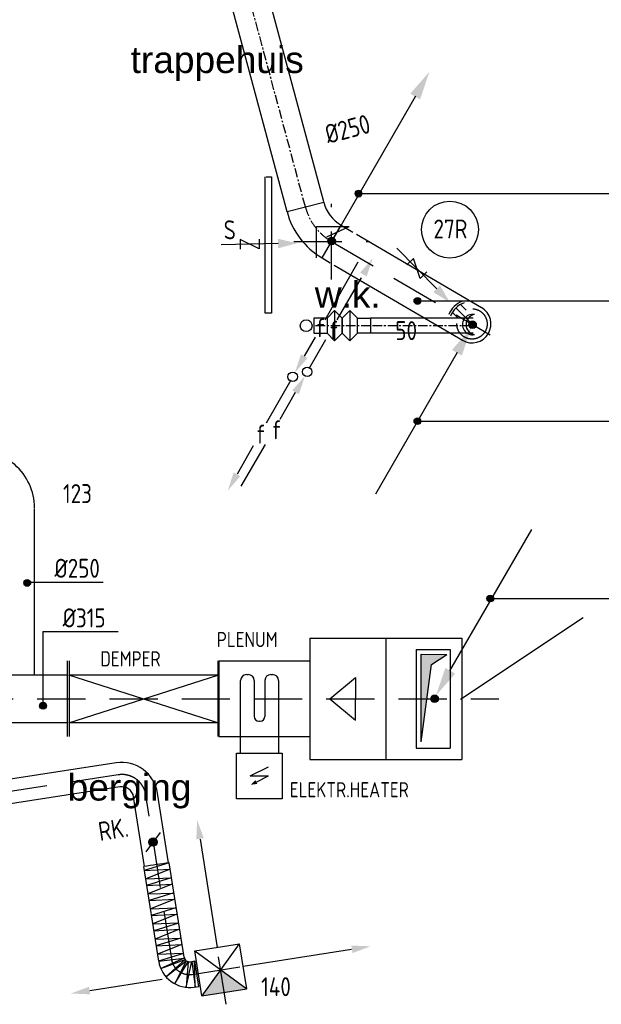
# Model space of a CAD drawing. Extents: x -156717 to 425753, y -51191 to 363295.
# Tile 416 of 502: x 222575 to 226409, y 112233 to 118724. Entities that reach past the tile are written whole.
import ezdxf

# ---------------------------------------------------------------- set-up
doc = ezdxf.new("R2010")
doc.units = 0
doc.header["$LTSCALE"] = 50
doc.linetypes.add('CENTER', pattern=[2, 1.25, -0.25, 0.25, -0.25])
doc.linetypes.add('HIDDEN', pattern=[9.525, 6.35, -3.175])
doc.layers.get('0').update_dxf_attribs({"linetype": 'CONTINUOUS'})
for name, color, linetype in [('54GA', 3, 'CONTINUOUS'), ('56WD', 4, 'CONTINUOUS'), ('57---0--VENTINST', 4, 'CONTINUOUS'), ('57LB', 4, 'CONTINUOUS'), ('BOUWTEKST', 2, 'CONTINUOUS')]:
    doc.layers.add(name, color=color, linetype=linetype)
doc.styles.add('ISO18', font='ISO', dxfattribs={"width": 0.9, "height": 1.8})
doc.styles.add('ISO25', font='ISO', dxfattribs={"width": 0.9})
doc.styles.get("Standard").update_dxf_attribs({"font": 'ARIAL.TTF'})

# ---------------------------------------------------------------- blocks, each defined once
blk = doc.blocks.new('CIRC1MM')
at = {"color": 2, "linetype": 'Continuous'}
for p, q in [((-0.5, 0), (0.5, 0)), ((-0.49, 0.1), (0.49, 0.1)), ((-0.46, 0.2), (0.46, 0.2)), ((-0.4, 0.3), (0.4, 0.3)), ((-0.3, 0.4), (0.3, 0.4)), ((-0.49, -0.1), (0.49, -0.1)), ((-0.46, -0.2), (0.46, -0.2)), ((-0.4, -0.3), (0.4, -0.3)), ((-0.3, -0.4), (0.3, -0.4))]:
    blk.add_line(p, q, dxfattribs=at)
blk.add_circle((0, 0), 0.5, dxfattribs=at)
blk = doc.blocks.new('AFVRE')
at = {"color": 2, "linetype": 'Continuous'}
for p, q in [((0, -2.5), (0, -10)), ((0.625, -5), (-0.625, -7.5)), ((-0.625, -5), (0.625, -5)), ((-0.625, -7.5), (0.625, -7.5))]:
    blk.add_line(p, q, dxfattribs=at)
blk.add_solid([(-0.625, -2.5), (0.625, -2.5), (0, 0)], dxfattribs=at)
blk = doc.blocks.new('PGA')
at = {"layer": '54GA', "color": 2, "linetype": 'Continuous'}
blk.add_line((-85.9, -152.8), (-445.3, -775.2), dxfattribs=at)
blk.add_solid([(-109, -141), (-65.7, -166), (-24.9, -45.3)], dxfattribs=at)
blk = doc.blocks.new('KETE')
at = {"color": 2, "linetype": 'Continuous'}
for p, q in [((-7.5, 7.5), (7.5, 7.5)), ((-7.5, -7.5), (-7.5, 7.5)), ((7.5, 7.5), (7.5, -7.5)), ((-3, 0), (3, 3)), ((-3, 0), (3, 0)), ((-1, -2), (3, 0)), ((7.5, -7.5), (-7.5, -7.5))]:
    blk.add_line(p, q, dxfattribs=at)
blk.add_solid([(-2.79, -2.89), (-1.31, -1.37), (-0.69, -2.63)], dxfattribs=at)
blk = doc.blocks.new('W628')
at = {"linetype": 'Continuous'}
blk.add_circle((0, 0), 0.782, dxfattribs=at)

msp = doc.modelspace()

# ---------------------------------------------------------------- linework, layer by layer
at = {"color": 8, "linetype": 'Continuous'}
for p, q in [((224804.73305, 117126.77761), (224586.5276, 116744.06647)), ((224522.81056, 116632.31297), (224450.59282, 116505.65007)), ((224361.94233, 116348.23015), (224200.41112, 116064.92011)), ((224114.73063, 115914.64485), (224007.8021, 115727.10261))]:
    msp.add_line(p, q, dxfattribs=at)
at = {"color": 8, "linetype": 'HIDDEN'}
for p, q in [((224668.87479, 116746.70252), (224840.50014, 117043.96635)), ((224483.00373, 116424.7644), (224593.78839, 116616.64906)), ((224291.57163, 116091.27687), (224393.50263, 116267.82654)), ((224036.00622, 115648.62459), (224220.8391, 115968.76454))]:
    msp.add_line(p, q, dxfattribs=at)
at = {"color": 8, "linetype": 'Continuous'}
for centre in [(224374.55027, 116370.33342), (224470.27636, 116402.72968)]:
    msp.add_circle(centre, 31.25, dxfattribs=at)
for points in [[(224818.8495, 117056.46635), (224862.15077, 117031.46635), (224903.00014, 117152.21952)], [(224472.31078, 116493.26742), (224428.87485, 116518.03272), (224388.67957, 116397.06024)], [(224371.85199, 116280.32654), (224415.15326, 116255.32654), (224456.00263, 116376.07972)], [(224029.52006, 115714.71996), (223986.08413, 115739.48526), (223945.88885, 115618.51278)]]:
    msp.add_solid(points, dxfattribs=at)
at = {"layer": '56WD', "color": 1, "linetype": 'Continuous'}
for p, q in [((224813.7489, 117577.80662), (227105.1209, 117577.80662)), ((225196.79044, 116870.72499), (227292.21213, 116870.72499)), ((225196.79044, 116077.45478), (227292.21213, 116077.45478)), ((222628.34804, 115015.24921), (223125.5763, 115015.24921)), ((222728.18845, 114691.46423), (223225.41671, 114691.46423)), ((222728.18845, 114689.70811), (222728.18845, 114197.27355))]:
    msp.add_line(p, q, dxfattribs=at)
at = {"layer": '57---0--VENTINST', "color": 8, "linetype": 'CENTER'}
for p, q in [((224458.30278, 117490.32003), (223840.64267, 119795.45893)), ((224888.41509, 116706.94626), (224513.41509, 116706.94626)), ((225563.41509, 116706.94626), (224888.41509, 116706.94626))]:
    msp.add_line(p, q, dxfattribs=at)
at = {"layer": '57---0--VENTINST', "color": 8, "linetype": 'Continuous'}
for p, q in [((224579.04351, 117522.67241), (223961.3834, 119827.81131)), ((224337.56205, 117457.96765), (223719.90194, 119763.10655)), ((224337.33693, 117458.81979), (224579.26862, 117521.82027)), ((224568.15336, 117153.58155), (224694.67683, 117369.20114)), ((224650.91509, 116806.94626), (224600.91509, 116756.94626)), ((224650.91509, 116806.94626), (224650.91509, 116606.94626)), ((224700.91509, 116756.94626), (224650.91509, 116806.94626)), ((224750.91509, 116806.94626), (224700.91509, 116756.94626)), ((224750.91509, 116806.94626), (224750.91509, 116606.94626)), ((224800.91509, 116756.94626), (224750.91509, 116806.94626)), ((224600.91509, 116756.94626), (224513.41509, 116756.94626)), ((224513.41509, 116756.94626), (224513.41509, 116656.94626)), ((224600.91509, 116756.94626), (224600.91509, 116656.94626)), ((224700.91509, 116756.94626), (224700.91509, 116656.94626)), ((224700.91509, 116656.94626), (224700.91509, 116756.94626)), ((224800.91509, 116656.94626), (224800.91509, 116756.94626)), ((224800.91509, 116756.94626), (224888.41509, 116756.94626)), ((225563.41509, 116756.94626), (224888.41509, 116756.94626)), ((224888.41509, 116756.94626), (224888.41509, 116656.94626)), ((224513.41509, 116656.94626), (224600.91509, 116656.94626)), ((224600.91509, 116656.94626), (224650.91509, 116606.94626)), ((224650.91509, 116606.94626), (224700.91509, 116656.94626)), ((224700.91509, 116656.94626), (224750.91509, 116606.94626)), ((224750.91509, 116606.94626), (224800.91509, 116656.94626)), ((224888.41509, 116656.94626), (224800.91509, 116656.94626)), ((225563.41509, 116656.94626), (224888.41509, 116656.94626))]:
    msp.add_line(p, q, dxfattribs=at)
for radius in [250, 500]:
    msp.add_arc((224821.20031, 117584.82074), radius, 194.596005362, 239.596005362, dxfattribs=at)
at = {"layer": '57---0--VENTINST', "color": 8, "linetype": 'CENTER'}
msp.add_arc((224821.20031, 117584.82074), 375, 194.596005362, 239.596005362, dxfattribs=at)
at = {"layer": '57LB', "color": 8, "linetype": 'Continuous'}
for p, q in [((225184.11028, 118219.29134), (224645.04778, 117285.60771)), ((224194.30945, 116790.28516), (224194.30945, 117687.55612)), ((224200.26888, 117687.55612), (224236.02546, 117687.55612)), ((224236.02546, 117687.55612), (224236.02546, 116790.28516)), ((224530.73101, 117154.29101), (224530.73101, 117360.86806)), ((224530.73101, 117360.86806), (224745.84802, 117360.86806)), ((224598.90405, 117292.69503), (224745.84802, 117360.86806)), ((224795.03778, 117310.31032), (225619.7768, 116826.36151)), ((224647.71056, 117106.89815), (225493.25332, 116610.74192)), ((224236.02546, 116790.28516), (224194.30945, 116790.28516)), ((225464.35132, 116756.38315), (225427.08197, 116793.40825)), ((225517.2097, 116809.59022), (225479.94035, 116846.61532)), ((225682.49994, 114908.44723), (227973.87194, 114908.44723)), ((226289.33012, 114780.67339), (225480.52514, 114241.45707)), ((224488.44383, 114647.588), (224488.44383, 113847.588)), ((224488.44383, 114647.588), (225488.44383, 114647.588)), ((224988.44383, 114647.588), (224988.44383, 113847.588)), ((225488.44383, 114647.588), (225488.44383, 113847.588)), ((225188.44383, 114572.588), (225188.44383, 113922.588)), ((225188.44383, 114572.588), (225413.44383, 114572.588)), ((225221.51598, 113962.93619), (225221.51598, 114541.85902)), ((225221.51598, 114541.85902), (225391.31611, 114538.37248)), ((225289.68902, 114473.68598), (225391.31611, 114538.37248)), ((225413.44383, 114572.588), (225413.44383, 113922.588)), ((222888.44383, 114497.588), (222888.44383, 113997.588)), ((222901.2773, 114497.588), (222901.2773, 113997.588)), ((223881.83944, 114497.588), (223881.83944, 113997.588)), ((223888.44383, 114497.588), (223888.44383, 113997.588)), ((223888.44383, 114497.588), (224488.44383, 114497.588)), ((225221.51598, 113962.93619), (225289.68902, 114473.68598)), ((222304.14418, 114405.088), (222888.44383, 114405.088)), ((222900.16651, 114089.1873), (223881.79706, 114403.90988)), ((223881.79706, 114089.1873), (222900.16651, 114403.90988)), ((222901.2773, 114405.088), (223888.44383, 114405.088)), ((224071.38741, 114407.07264), (224081.3089, 114407.07264)), ((224231.3089, 114407.07264), (224241.2304, 114407.07264)), ((224620.27894, 114247.4608), (224788.44383, 114387.99857)), ((224788.44383, 114387.99857), (224788.44383, 114247.588)), ((224031.38741, 113887.57887), (224031.38741, 114367.07264)), ((224121.3089, 114367.07264), (224121.3089, 114130.25753)), ((224191.3089, 114367.07264), (224191.3089, 114130.25753)), ((224281.2304, 114367.07264), (224281.2304, 113891.0654)), ((224620.27894, 114247.4608), (224788.44383, 114106.92303)), ((224788.44383, 114106.92303), (224788.44383, 114247.33359)), ((222304.14418, 114090.088), (222888.44383, 114090.088)), ((222901.2773, 114090.088), (223888.44383, 114090.088)), ((224151.3089, 114100.25753), (224161.3089, 114100.25753)), ((223888.44383, 113997.588), (224488.44383, 113997.588)), ((225188.44383, 113922.588), (225413.44383, 113922.588)), ((224488.44383, 113847.588), (225488.44383, 113847.588)), ((223556.4751, 113165.60884), (223484.34435, 113624.55844)), ((223398.22506, 113141.97778), (223326.28455, 113599.71699)), ((223501.77298, 113366.29087), (223406.36589, 113237.5534)), ((223764.79482, 113321.51867), (223876.99058, 112607.64555)), ((223560.30682, 113165.02872), (223396.68467, 113114.62782)), ((223659.37675, 112543.07605), (223561.41926, 113166.35461)), ((223491.4382, 112516.68201), (223393.2786, 113141.2466)), ((223396.68467, 113114.62782), (223566.76551, 113123.93367)), ((223566.76551, 113123.93367), (223406.80134, 113059.58694)), ((223406.80134, 113059.58694), (223575.89678, 113065.83377)), ((223574.46594, 113065.60889), (223410.84379, 113015.20799)), ((223410.84379, 113015.20799), (223580.92463, 113024.51384)), ((223580.92463, 113024.51384), (223420.96046, 112960.16711)), ((223420.96046, 112960.16711), (223590.0559, 112966.41393)), ((223591.26402, 112968.05588), (223427.64187, 112917.65498)), ((223427.64187, 112917.65498), (223597.72272, 112926.96083)), ((223597.72272, 112926.96083), (223437.75855, 112862.6141)), ((223437.75855, 112862.6141), (223606.85398, 112868.86093)), ((223605.42314, 112868.63605), (223441.80099, 112818.23515)), ((223441.80099, 112818.23515), (223611.88184, 112827.541)), ((223611.88184, 112827.541), (223451.91767, 112763.19427)), ((223451.91767, 112763.19427), (223621.0131, 112769.4411)), ((223622.66666, 112768.2489), (223459.04451, 112717.848)), ((223459.04451, 112717.848), (223629.12535, 112727.15385)), ((223629.12535, 112727.15385), (223469.16118, 112662.80712)), ((223469.16118, 112662.80712), (223638.25662, 112669.05395)), ((223636.82578, 112668.82907), (223473.20363, 112618.42817)), ((223473.20363, 112618.42817), (223643.28447, 112627.73402)), ((223643.28447, 112627.73402), (223483.3203, 112563.38729)), ((223483.3203, 112563.38729), (223652.41574, 112569.63412)), ((223654.06929, 112568.44193), (223490.44714, 112518.04102)), ((223728.80951, 112584.35669), (224025.17165, 112630.9344)), ((223775.38722, 112287.99455), (223728.80951, 112584.35669)), ((223728.80951, 112584.35669), (224071.74936, 112334.57226)), ((224022.87719, 112630.57379), (223775.38722, 112287.99455)), ((224071.74936, 112334.57226), (224025.17165, 112630.9344)), ((224762.33362, 112594.94909), (224048.4605, 112482.75333)), ((223490.44714, 112518.04102), (223658.96899, 112537.26637)), ((223658.96899, 112537.26637), (223505.61904, 112468.15087)), ((223505.61904, 112468.15087), (223666.25135, 112528.24638)), ((223666.25135, 112528.24638), (223539.07458, 112413.87389)), ((223539.07458, 112413.87389), (223671.88015, 112520.41859)), ((223671.88015, 112520.41859), (223600.03335, 112371.17982)), ((223600.03335, 112371.17982), (223684.66315, 112513.71519)), ((223673.07339, 112344.90523), (223710.8637, 112514.92885)), ((223684.66315, 112513.71519), (223673.07339, 112344.90523)), ((223699.38639, 112513.93453), (223729.02261, 112518.5923)), ((223732.62868, 112348.45693), (223728.03378, 112517.62738)), ((223755.41664, 112350.65376), (223729.02261, 112518.5923)), ((223729.7989, 112513.65293), (223739.67764, 112515.20553)), ((223038.22524, 112323.97986), (223515.00865, 112398.91345)), ((223712.58341, 112429.96526), (223752.09836, 112436.17562)), ((223725.78043, 112345.99599), (223755.41664, 112350.65376)), ((223754.64035, 112355.59313), (223764.51909, 112357.14572)), ((223775.38722, 112287.99455), (224071.74936, 112334.57226))]:
    msp.add_line(p, q, dxfattribs=at)
at = {"layer": '57LB', "color": 8, "linetype": 'HIDDEN'}
for p, q in [((224631.41509, 117011.39134), (224631.41509, 117511.39134)), ((224694.67683, 117369.20114), (224771.10538, 117324.35362)), ((224381.70085, 117261.39134), (224881.56737, 117261.39134)), ((224631.41509, 117261.39134), (225677.11022, 116647.78765)), ((224568.15336, 117153.58155), (224621.69485, 117122.16392)), ((225560.84743, 116714.24774), (225454.43329, 116819.96449)), ((221738.60667, 114247.588), (225733.09448, 114247.588)), ((223225.30358, 113745.80136), (216801.50114, 112758.19324)), ((223577.39954, 112532.59587), (223407.67644, 113612.50085)), ((223935.90359, 112232.79702), (223865.30354, 112682.00721)), ((223710.8637, 112514.92885), (223732.62868, 112348.45693)), ((223712.58317, 112429.96522), (224123.20028, 112494.4998))]:
    msp.add_line(p, q, dxfattribs=at)
at = {"layer": '57LB', "color": 8}
for p, q in [((222673.11509, 114405.088), (222673.11509, 115501.85331)), ((223210.78506, 113824.50919), (217283.31231, 112913.20779)), ((223235.09811, 113666.36725), (217308.08124, 112755.13593))]:
    msp.add_line(p, q, dxfattribs=at)
msp.add_lwpolyline([(223561.41926, 113166.35461, -0.0007609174), (223393.2786, 113141.2466, -0.0155695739)], format="xyb", dxfattribs=at)
at = {"layer": '57LB', "color": 8, "linetype": 'Continuous'}
for centre, radius in [((225410.87823, 117340.76303), 187.5), ((223454.06943, 113301.92213), 27.5), ((223454.06943, 113301.92213), 22.5), ((223454.06943, 113301.92213), 17.5), ((223454.06943, 113301.92213), 12.5), ((223454.06943, 113301.92213), 7.5)]:
    msp.add_circle(centre, radius, dxfattribs=at)
at = {"layer": '57LB', "color": 8, "linetype": 'HIDDEN'}
msp.add_circle((225556.51506, 116718.55172), 100, dxfattribs=at)
at = {"layer": '57LB', "color": 8, "linetype": 'Continuous'}
for centre, radius, start, end in [((225556.54621, 116717.65198), 165, 112.929739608, 157.446982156), ((225556.54621, 116717.65198), 150, 110.56404253, 159.812679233), ((225556.51506, 116718.55172), 125, 239.760201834, 59.760201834), ((225560.84743, 116714.24774), 67.45047, 79.921391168, 280.078608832), ((225584.45497, 116714.24774), 67.45047, 100.078608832, 259.921391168), ((224071.38741, 114367.07264), 40, 90, 180), ((224081.3089, 114367.07264), 40, 0, 90), ((224231.3089, 114367.07264), 40, 90, 180), ((224241.2304, 114367.07264), 40, 0, 90), ((224151.3089, 114130.25753), 30, 180, 270), ((224161.3089, 114130.25753), 30, 270, 0), ((223247.25464, 113587.29627), 240, 8.931819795, 98.740331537), ((223247.25464, 113587.29627), 80, 8.931819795, 98.740331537), ((223693.95233, 112548.51012), 205, 188.931819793, 278.931819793), ((223693.95233, 112548.51012), 35, 188.931819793, 278.931819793)]:
    msp.add_arc(centre, radius, start, end, dxfattribs=at)
at = {"layer": '57LB', "color": 8}
msp.add_arc((222298.11509, 115506.14089), 375, 0, 98.73561595, dxfattribs=at)
at = {"layer": '57LB', "color": 8, "linetype": 'HIDDEN'}
for centre, radius, start, end in [((223249.61663, 113587.65941), 160, 8.931819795, 98.740331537), ((223693.95233, 112548.51012), 120, 188.931819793, 278.931819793)]:
    msp.add_arc(centre, radius, start, end, dxfattribs=at)
at = {"layer": '57LB', "color": 8, "linetype": 'Continuous'}
for points in [[(225149.47708, 118236.88634), (225214.42898, 118199.38634), (225275.70303, 118380.5161)], [(225221.51598, 113962.93619), (225221.51598, 114541.85902), (225289.68902, 114473.68598), (225391.31611, 114538.37248)], [(223739.46884, 113320.39602), (223788.86253, 113328.15898), (223744.75831, 113447.76172)], [(224761.21098, 112620.27507), (224768.97393, 112570.88138), (224888.57668, 112614.9856)], [(223775.38722, 112287.99455), (224071.74936, 112334.57226), (223900.27943, 112459.46448)], [(223039.34789, 112298.65389), (223031.58494, 112348.04757), (222911.98219, 112303.94335)]]:
    msp.add_solid(points, dxfattribs=at)

# ---------------------------------------------------------------- block references
at = {"layer": '57---0--VENTINST', "color": 8, "linetype": 'Continuous', "xscale": 50, "yscale": 50, "zscale": 50}
msp.add_blockref('W628', (224463.41509, 116706.94626), dxfattribs=at)
at = {"layer": '57LB', "color": 8, "linetype": 'Continuous'}
for name, p, xscale, yscale, zscale in [('CIRC1MM', (224808.39886, 117577.80662), 45, 45, 45), ('CIRC1MM', (224630.97507, 117264.74711), 50, 50, 50), ('CIRC1MM', (225196.79044, 116870.72499), 45, 45, 45), ('CIRC1MM', (225559.97228, 116713.55172), 50, 50, 50), ('PGA', (225588.05012, 116759.1896), 1.5, 1.5, 1.5), ('CIRC1MM', (225196.79044, 116077.45478), 45, 45, 45), ('CIRC1MM', (222625.07108, 115011.16873), 45, 45, 45), ('CIRC1MM', (225677.1499, 114908.44723), 45, 45, 45), ('CIRC1MM', (222729.44969, 114201.70628), 45, 45, 45), ('KETE', (224154.79903, 113738.2775), 20, 20, 20)]:
    msp.add_blockref(name, p, dxfattribs=dict(at, xscale=xscale, yscale=yscale, zscale=zscale))
for name, p, xscale, yscale, zscale, rotation in [('AFVRE', (224403.41753, 117251.03728), 49.99999999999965, 49.99999999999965, 49.99999999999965, 271.150351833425), ('AFVRE', (225410.91928, 116860.60218), 49.99999999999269, 50, 50, 224.2796948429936), ('PGA', (225282.01139, 114201.29582), 1.5, 1.5, 1.5, 180), ('CIRC1MM', (225310.08923, 114246.93371), 50, 50, 50, 180)]:
    msp.add_blockref(name, p, dxfattribs=dict(at, xscale=xscale, yscale=yscale, zscale=zscale, rotation=rotation))

# ---------------------------------------------------------------- texts
at = {"color": 8, "linetype": 'Continuous', "style": 'ISO25', "width": 0.9}
for p in [(224526.88574, 116630.86), (224613.96318, 116613.61245), (224236.62762, 115958.2055), (224132.1347, 115929.45958)]:
    msp.add_text('f', height=125, dxfattribs=at).set_placement(p)
at = {"layer": '56WD', "color": 1, "linetype": 'Continuous', "style": 'ISO25', "width": 0.9}
msp.add_text('%%c250', height=125, rotation=15, dxfattribs=at).set_placement((224607.77892, 117904.5782))
for s, p in [('%%c250', (222804.45765, 115045.00303)), ('%%C315', (222858.6379, 114717.99395))]:
    msp.add_text(s, height=125, dxfattribs=at).set_placement(p)
at = {"layer": '57LB', "color": 8, "linetype": 'Continuous', "width": 0.9}
for s, height, style, p in [('S', 125, 'ISO25', (223919.94962, 117276.56557)), ('27R', 125, 'ISO25', (225302.72608, 117282.02098)), ('50', 125, 'ISO25', (225051.24785, 116611.9985)), ('PLENUM', 100, 'ISO18', (223874.33557, 114587.66283)), ('DEMPER', 100, 'ISO18', (223106.27656, 114460.61257)), ('ELEKTR.HEATER', 100, 'ISO18', (224355.59058, 113597.54077))]:
    msp.add_text(s, height=height, dxfattribs=dict(at, style=style)).set_placement(p)
at = {"layer": '57LB', "color": 2, "linetype": 'Continuous', "style": 'ISO25', "width": 0.9}
for s, p in [('123', (222860.74527, 115537.58069)), ('140', (224166.90473, 112286.34056))]:
    msp.add_text(s, height=125, dxfattribs=at).set_placement(p)
at = {"layer": '57LB', "color": 8, "linetype": 'Continuous', "style": 'ISO25', "width": 0.9}
msp.add_text('RK.', height=125, rotation=8.931819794, dxfattribs=at).set_placement((223104.89177, 113308.96898))
at = {"layer": 'BOUWTEKST', "color": 8}
for s, p in [('trappehuis', (223306.41509, 118372.94626)), ('w.k.', (224520.41509, 116824.94626)), ('berging', (222891.41509, 113576.0737))]:
    msp.add_text(s, height=175, dxfattribs=at).set_placement(p)

doc.saveas('drawing.dxf')
